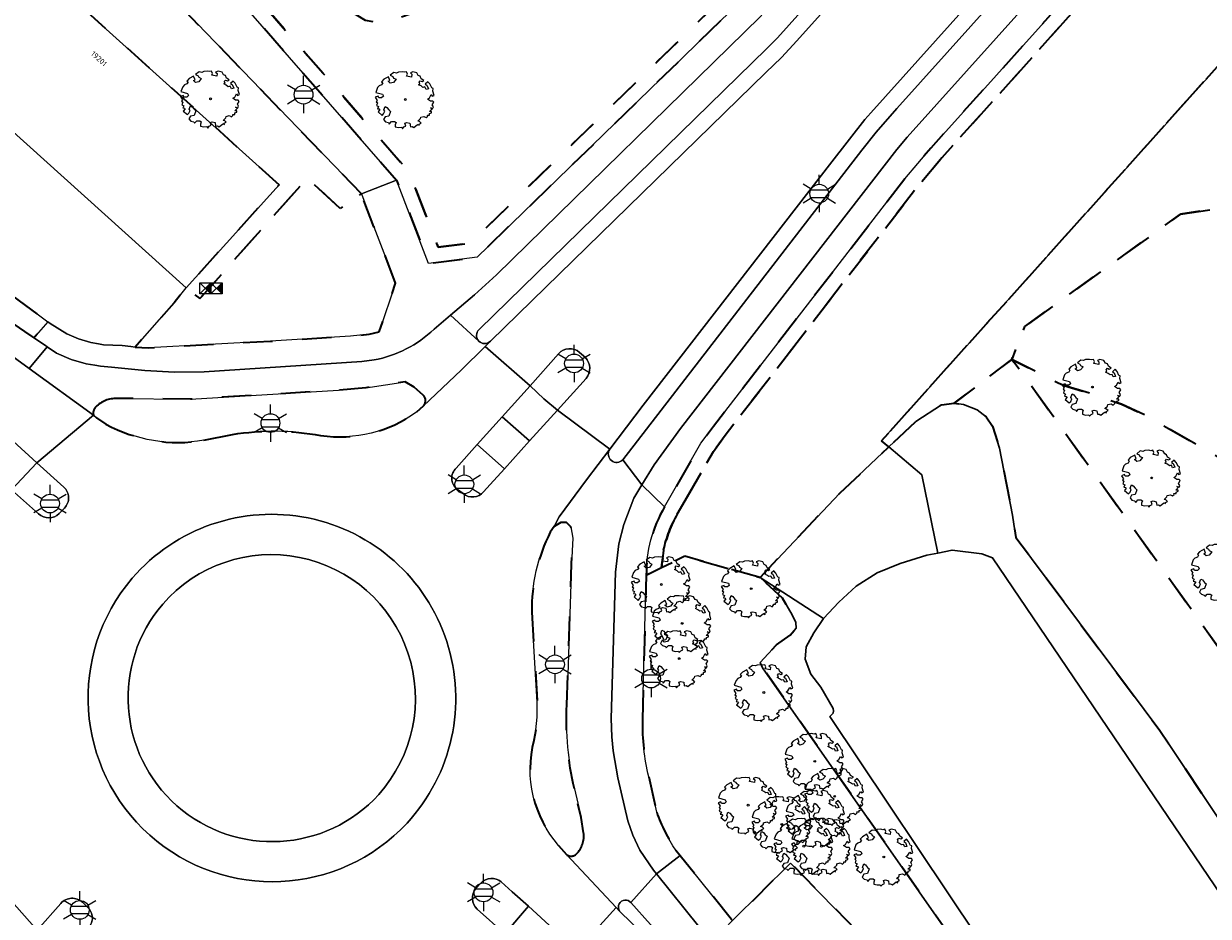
# Model space of a CAD drawing. Extents: x 105780 to 185197, y 477999 to 525027.
# Tile 304 of 562: x 107468 to 107548, y 479023 to 479083. Entities that reach past the tile are written whole.
import ezdxf
from ezdxf.enums import TextEntityAlignment as Align

# ---------------------------------------------------------------- set-up
doc = ezdxf.new("R2010")
doc.units = 0
doc.linetypes.add('XX-HIDDEN', pattern=[4, 2, -2])
for name, color, linetype, lineweight in [('B-GV-GR-BEPLANTING_CULTUUR_VASTE-PLANTENVAK-A', 252, 'Continuous', 5), ('B-GV-GR-BOOM-S', 252, 'Continuous', 25), ('B-GV-GR-MATERIAALGRENS-G', 252, 'XX-HIDDEN', 35), ('B-RO-IE-MEUBILAIR_WEGMEUBILAIR-S', 252, 'Continuous', 25), ('B-RO-IE-TERREINAFSCHEIDING_KUNSTMATIG_HEKWERK-G', 252, 'IE-TERREINAFSCHEIDING-KUNSTMATIG', 18), ('B-WE-GW-WATERGANG_SLOOT_INSTEEK-G', 252, 'Continuous', 30), ('B-XX-KG-KADASTRAAL_BEBOUWING-G', 252, 'Continuous', 20), ('B1-WE-OG-BEBOUWING-T18', 7, 'Continuous', 18), ('B1-WE-OG-TERREIN_ERF-GV', 252, 'Continuous', 18), ('B1-WE-VH-VERHARDING_ASFALT-GV', 252, 'Continuous', 18), ('B1-WE-VH-VERHARDING_BETONSTRAATSTEEN-GV', 252, 'Continuous', 18), ('B1-WE-VH-VERHARDING_TEGEL-GV', 252, 'Continuous', 18), ('Default', 7, 'Continuous', 0)]:
    doc.layers.add(name, color=color, linetype=linetype, lineweight=lineweight)
doc.styles.add('NLCS-ISO', font='NLCS-ISO.ttf')
doc.styles.add('NLCS-ISO-M200-T18', font='NLCS-ISO.ttf', dxfattribs={"height": 0.36})
doc.linetypes.add('IE-TERREINAFSCHEIDING-KUNSTMATIG', pattern='A,4,[82,NLCS.SHX,S=0.75,R=90,X=0,Y=0],4,-2', length=10)

# ---------------------------------------------------------------- blocks, each defined once
blk = doc.blocks.new('B-SIE-WEG_LICHTMAST-SO')
at = {"ltscale": 0.1}
for p, q in [((0, 1.27), (0, 2.53)), ((-1.1, 0.63), (-2.19, 1.27)), ((1.1, 0.63), (2.19, 1.27)), ((-1.1, -0.63), (-2.19, -1.27)), ((0, -1.27), (0, -2.53)), ((1.1, -0.63), (2.19, -1.27))]:
    blk.add_line(p, q, dxfattribs=at)
at = {"flags": 128}
for points in [[(-1.16, 0.5), (1.16, 0.5)], [(-1.16, -0.5), (1.16, -0.5)]]:
    blk.add_lwpolyline(points, dxfattribs=at)
at = {"ltscale": 0.1}
blk.add_circle((0, 0), 1.27, dxfattribs=at)
at = {"style": 'NLCS-ISO'}
blk.add_attdef('TYPE', text='', height=1.8, dxfattribs=at).set_placement((0, 2.53), align=Align.BOTTOM_CENTER)
blk = doc.blocks.new('B-SGR-BOOM_06')
at = {"linetype": 'Continuous', "flags": 128}
blk.add_lwpolyline([(1.079, 1.408), (1.012, 1.576), (0.879, 1.626), (0.778, 1.81), (0.509, 1.877), (0.342, 1.81), (0.443, 1.709), (0.426, 1.525), (0.091, 1.592), (0.141, 1.726), (0.074, 1.877), (-0.06, 1.844), (-0.194, 1.877), (-0.462, 1.86), (-0.596, 1.793), (-0.781, 1.826), (-1.016, 1.642), (-0.848, 1.559), (-0.798, 1.458), (-0.63, 1.374), (-0.798, 1.156), (-1.015, 1.106), (-1.166, 1.24), (-1.048, 1.287), (-1.149, 1.542), (-1.451, 1.374), (-1.602, 1.206), (-1.518, 1.139), (-1.602, 1.005), (-1.77, 0.938), (-1.887, 0.821), (-2.004, 0.486), (-1.552, 0.368), (-1.485, 0.218), (-1.602, 0.117), (-1.803, 0.117), (-1.841, 0.222), (-2.037, 0.151), (-1.903, -0.067), (-1.97, -0.151), (-1.887, -0.218), (-1.954, -0.402), (-1.813, -0.473), (-1.887, -0.62), (-1.77, -0.637), (-1.717, -0.683), (-1.848, -0.843), (-1.568, -1.073), (-1.467, -0.972), (-1.384, -0.788), (-1.451, -0.704), (-1.367, -0.47), (-1.25, -0.537), (-1.115, -0.704), (-0.998, -0.804), (-1.115, -1.123), (-1.367, -1.173), (-1.467, -1.358), (-1.333, -1.508), (-1.133, -1.559), (-1.108, -1.609), (-1.082, -1.659), (-0.931, -1.491), (-0.73, -1.491), (-0.63, -1.559), (-0.68, -1.709), (-0.68, -1.844), (-0.462, -1.894), (-0.244, -1.877), (-0.194, -1.978), (-0.093, -1.86), (0.041, -1.793), (-0.024, -1.603), (0.108, -1.559), (0.309, -1.609), (0.342, -1.844), (0.46, -1.826), (0.577, -1.894), (0.828, -1.693), (0.946, -1.742), (0.929, -1.659), (1.063, -1.592), (0.963, -1.491), (0.845, -1.458), (1.03, -1.29), (1.046, -1.19), (1.264, -1.139), (1.415, -1.223), (1.515, -1.123), (1.508, -1.053), (1.649, -1.053), (1.649, -0.955), (1.784, -0.905), (1.784, -0.821), (1.633, -0.821), (1.817, -0.636), (1.7, -0.57), (1.851, -0.62), (1.901, -0.503), (1.817, -0.368), (1.934, -0.184), (1.867, -0.101), (1.7, -0.101), (1.499, 0.034), (1.633, 0.117), (1.75, 0.335), (1.817, 0.235), (1.951, 0.285), (1.867, 0.57), (1.884, 0.755), (1.8, 0.788), (1.666, 1.056), (1.531, 1.205), (1.35, 1.042), (1.465, 0.972), (1.566, 0.721), (1.415, 0.687), (1.331, 0.854), (1.197, 0.822), (1.063, 0.922), (0.895, 1.006), (0.979, 1.073), (0.929, 1.173), (1.012, 1.274), (1.146, 1.223), (1.264, 1.291)], close=True, dxfattribs=at)
blk.add_circle((0, 0), 0.06)
at = {"style": 'NLCS-ISO'}
blk.add_attdef('SOORT', text='', height=0.3, dxfattribs=at).set_placement((0, -0.36), align=Align.TOP_CENTER)
blk = doc.blocks.new('N-SKL-ET_OV_PUTKAST-SO')
at = {"ltscale": 0.5}
for points in [[(0, 0.375), (-0.375, 0), (0, -0.375)], [(0, 0.375), (-0.375, 0), (0, -0.375)], [(0.75, 0.375), (0.375, 0), (0.75, -0.375)], [(0.75, 0.375), (0.375, 0), (0.75, -0.375)]]:
    blk.add_hatch(color=256, dxfattribs=at).paths.add_polyline_path(points)
for p, q in [((-0.75, 0.375), (0, -0.375)), ((0, 0.375), (-0.75, -0.375)), ((0, 0.375), (0.75, -0.375)), ((0.75, 0.375), (0, -0.375))]:
    blk.add_line(p, q, dxfattribs=at)
at = {"ltscale": 0.5, "flags": 128}
for points in [[(-0.75, 0.375), (0, 0.375), (0, -0.375), (-0.75, -0.375)], [(0, 0.375), (0.75, 0.375), (0.75, -0.375), (0, -0.375)]]:
    blk.add_lwpolyline(points, close=True, dxfattribs=at)

msp = doc.modelspace()

# ---------------------------------------------------------------- linework, layer by layer
at = {"layer": 'B-GV-GR-BEPLANTING_CULTUUR_VASTE-PLANTENVAK-A', "flags": 128}
for points in [[(107491.966, 479030.861, 1.00683), (107477.335, 479043.758)], [(107477.335, 479043.758, 0.98554), (107491.966, 479030.861)]]:
    msp.add_lwpolyline(points, format="xyb", dxfattribs=at)
at = {"layer": 'B-GV-GR-MATERIAALGRENS-G', "flags": 128}
for points in [[(107452.811, 479118.829), (107458.643, 479125.561), (107433.816, 479147.694), (107430.327, 479143.935), (107429.004, 479145.116), (107435.206, 479152.259), (107435.742, 479153.479), (107435.65, 479155.304), (107435.375, 479156.007), (107435.015, 479156.627), (107434.374, 479157.319), (107428.403, 479162.627), (107431.146, 479165.911), (107430.864, 479166.906), (107418.97, 479177.596), (107421.098, 479180.11), (107416.105, 479187.856), (107411.111, 479193.948), (107404.456, 479202.971), (107406.478, 479203.088), (107403.404, 479207.268), (107402.341, 479207.186), (107402.821, 479206.373), (107404.581, 479203.98), (107402.556, 479203.863), (107409.831, 479193.999), (107415.977, 479186.209), (107419.856, 479180.191), (107415.803, 479175.402), (107417.376, 479173.948), (107419.142, 479175.943), (107419.236, 479176.013), (107429.981, 479166.355), (107430.04, 479166.147), (107427.417, 479163.007), (107427.228, 479162.558), (107427.373, 479162.205), (107433.673, 479156.604), (107434.206, 479156.029), (107434.472, 479155.571), (107434.659, 479155.092), (107434.731, 479153.665), (107434.351, 479152.8), (107427.694, 479145.133), (107427.737, 479144.907), (107430.393, 479142.536), (107433.882, 479146.295), (107457.242, 479125.471), (107453.827, 479121.53), (107452.077, 479119.51), (107451.422, 479118.754), (107456.893, 479113.678), (107459.882, 479110.906), (107466.959, 479102.555), (107493.165, 479072.49), (107495.344, 479066.843), (107498.633, 479067.267), (107516.559, 479084.69), (107530.744, 479100.532), (107532.814, 479102.812), (107535.196, 479105.434), (107526.213, 479113.512), (107525.588, 479112.823), (107533.779, 479105.362), (107532.074, 479103.484), (107530.001, 479101.201), (107515.836, 479085.383), (107498.175, 479068.216), (107495.993, 479067.934), (107494.035, 479073.013), (107467.717, 479103.206), (107460.605, 479111.598)], [(107409.119, 479201.421), (107408.884, 479201.761), (107405.001, 479207.392), (107403.404, 479207.268), (107406.478, 479203.088), (107404.456, 479202.971), (107411.111, 479193.948), (107416.105, 479187.856), (107421.098, 479180.11), (107418.97, 479177.596), (107430.864, 479166.906), (107431.146, 479165.911), (107428.403, 479162.627), (107434.374, 479157.319), (107435.015, 479156.627), (107435.375, 479156.007), (107435.65, 479155.304), (107435.742, 479153.479), (107435.206, 479152.259), (107429.004, 479145.116), (107430.327, 479143.935), (107433.816, 479147.694), (107458.643, 479125.561), (107452.811, 479118.829), (107460.605, 479111.598), (107467.717, 479103.206), (107494.035, 479073.013), (107495.993, 479067.934), (107498.175, 479068.216), (107515.836, 479085.383), (107530.001, 479101.201), (107532.074, 479103.484), (107533.779, 479105.362), (107525.588, 479112.823), (107523.153, 479110.138), (107505.501, 479090.861), (107502.872, 479091.315), (107502.782, 479091.05), (107501.853, 479089.475), (107500.603, 479087.819), (107499.32, 479086.47), (107497.389, 479085.089), (107496.01, 479084.385), (107492.237, 479083.091), (107491.071, 479083.309), (107489.295, 479084.358), (107486.687, 479086.098), (107483.197, 479089.874), (107479.694, 479093.911), (107477.608, 479096.603), (107471.385, 479106.878), (107462.641, 479121.076), (107461.106, 479124.137), (107459.589, 479126.501), (107458.101, 479128.28), (107448.561, 479138.893), (107447.504, 479140.189), (107446.527, 479141.506), (107445.14, 479143.567), (107443.729, 479146.082), (107443.666, 479146.179), (107440.787, 479150.602), (107435.047, 479161.307), (107431.792, 479166.234), (107417.643, 479186.715), (107409.62, 479198.526)], [(107474.728, 479088.233), (107475.089, 479089.832), (107475.092, 479089.846), (107472.534, 479092.821), (107463.899, 479102.865), (107463.69, 479098.094), (107471.198, 479091.418), (107471.307, 479091.321), (107469.524, 479089.327), (107470.071, 479088.844), (107468.575, 479087.173), (107485.22, 479072.173), (107478.927, 479065.19), (107479.855, 479064.454), (107487.134, 479072.619), (107489.341, 479070.556), (107490.789, 479071.545)], [(107546.261, 479070.182), (107550.933, 479070.889), (107551.353, 479083.075), (107526.008, 479054.823), (107526.507, 479054.403), (107528.335, 479056.128), (107530.075, 479057.254), (107530.937, 479057.371), (107534.821, 479060.333), (107535.711, 479062.565)], [(107493.106, 479065.513), (107491.641, 479069.329), (107490.789, 479071.545), (107489.341, 479070.556), (107487.134, 479072.619), (107479.855, 479064.454), (107478.927, 479065.19), (107478.117, 479064.178), (107475.461, 479061.165), (107476.363, 479061.119), (107484.635, 479061.574), (107490.048, 479061.921), (107491.312, 479062.039), (107491.994, 479062.203)], [(107550.677, 479066.36), (107550.624, 479068.493), (107550.541, 479069.059), (107550.573, 479069.423), (107550.737, 479069.963), (107550.933, 479070.889), (107546.261, 479070.182), (107535.711, 479062.565), (107534.821, 479060.333), (107538.364, 479058.56), (107540.536, 479057.915), (107542.266, 479057.298), (107543.847, 479056.569), (107550.76, 479052.612), (107551.86, 479054.513), (107552.721, 479055.166), (107554.69, 479054.615)], [(107646.7, 478893.799), (107646.65, 478893.867), (107642.747, 478899.149), (107626.448, 478922.868), (107613.566, 478940.928), (107603.415, 478956.823), (107580.226, 478997.697), (107578.546, 479000), (107551.793, 479036.663), (107536.022, 479058.741), (107534.821, 479060.333), (107530.937, 479057.371), (107531.556, 479057.286), (107532.495, 479056.931), (107533.089, 479056.442), (107533.532, 479055.816), (107533.986, 479054.33), (107534.867, 479049.784), (107535.112, 479048.281), (107544.856, 479035.193), (107552.215, 479024.157), (107565.306, 479004.525), (107568.444, 479000), (107581.026, 478981.859), (107594.673, 478961.379), (107633.439, 478904.736), (107660.307, 478864.423), (107678.032, 478838.139), (107713.94, 478785.654), (107741.044, 478745.377), (107764.379, 478711.626), (107793.071, 478669.259), (107804.796, 478652.572), (107811.33, 478642.724), (107813.626, 478635.185), (107819.39, 478643.316), (107817.773, 478644.893), (107807.838, 478656.146), (107795.78, 478674.221), (107765.212, 478718.285), (107706.384, 478804.357), (107689.033, 478830.227), (107688.288, 478831.179)], [(107686.373, 478854.6), (107664.886, 478886.448), (107655.534, 478899.999), (107641.657, 478920.107), (107597.311, 478985.39), (107587.194, 479000), (107550.76, 479052.612), (107543.847, 479056.569), (107542.266, 479057.298), (107540.536, 479057.915), (107538.364, 479058.56), (107534.821, 479060.333), (107536.022, 479058.741), (107551.793, 479036.663), (107578.546, 479000), (107580.226, 478997.697), (107603.415, 478956.823), (107613.566, 478940.928), (107626.448, 478922.868), (107642.747, 478899.149), (107646.65, 478893.867), (107646.7, 478893.799), (107688.288, 478831.179), (107689.033, 478830.227), (107706.384, 478804.357), (107765.212, 478718.285), (107795.78, 478674.221), (107807.838, 478656.146), (107817.773, 478644.893), (107819.39, 478643.316), (107823.939, 478652.987), (107806.811, 478678.657), (107776.011, 478722.22), (107757.409, 478749.615), (107734.052, 478784.3), (107709.314, 478820.367)]]:
    msp.add_lwpolyline(points, close=True, dxfattribs=at)
for points in [[(107569.015, 479115.333), (107570.172, 479117.042), (107565.674, 479114.962), (107565.607, 479114.886), (107563.678, 479112.695), (107561.539, 479110.482), (107560.275, 479109.067), (107529.337, 479074.652), (107527.584, 479072.565), (107514.624, 479055.789), (107513.783, 479054.651), (107511.315, 479050.349)], [(107551.353, 479083.075), (107550.997, 479083.82), (107550.71, 479084.788), (107550.758, 479086.047), (107551.376, 479087.752), (107555.156, 479092.162), (107556.681, 479094.033), (107557.824, 479094.639), (107559.403, 479094.253), (107560.655, 479093.318), (107558.877, 479095.832), (107557.649, 479097.471), (107557.836, 479097.677), (107560.285, 479100.466), (107562.167, 479102.733), (107565.106, 479107.22), (107566.045, 479108.981), (107566.847, 479111.11), (107568.124, 479114.016), (107569.015, 479115.333), (107567.328, 479114.625), (107566.285, 479114.143), (107564.413, 479112.017), (107562.271, 479109.8), (107561.02, 479108.4), (107530.092, 479073.996), (107528.363, 479071.937), (107515.422, 479055.186), (107514.621, 479054.102), (107512.182, 479049.851)], [(107512.182, 479049.851), (107514.621, 479054.102), (107515.422, 479055.186), (107528.363, 479071.937), (107530.092, 479073.996), (107561.02, 479108.4), (107562.271, 479109.8), (107564.413, 479112.017), (107566.285, 479114.143), (107567.328, 479114.625), (107569.015, 479115.333)], [(107511.255, 479047.412), (107511.117, 479046.228), (107512.68, 479047), (107517.786, 479045.569), (107523.188, 479051.272), (107526.507, 479054.403), (107526.008, 479054.823), (107551.353, 479083.075)], [(107464.044, 479065.13), (107466.792, 479063.039), (107467.974, 479062.237), (107468.613, 479061.804), (107469.556, 479062.887), (107466.094, 479065.454)], [(107494.98, 479057.916), (107494.36, 479058.465), (107493.761, 479058.812), (107491.094, 479058.42), (107489.234, 479058.252), (107479.224, 479057.641), (107474.226, 479057.689)], [(107494.543, 479056.789), (107495.002, 479057.188)], [(107472.655, 479056.549), (107472.844, 479056.374), (107473.494, 479055.948)], [(107480.115, 479054.856), (107482.062, 479055.257)], [(107503.85, 479049.015), (107503.581, 479048.639)], [(107504.703, 479036.925), (107505.011, 479046.482), (107505.104, 479048.228), (107504.981, 479048.985), (107504.678, 479049.282), (107504.291, 479049.276), (107503.85, 479049.015)], [(107510.083, 479045.718), (107511.117, 479046.228), (107511.255, 479047.412)], [(107517.786, 479045.569), (107512.68, 479047), (107511.117, 479046.228), (107510.083, 479045.718), (107509.816, 479035.905)], [(107512.088, 479027.079), (107512.375, 479026.723), (107515.929, 479022.313), (107519.852, 479026.216), (107524.82, 479021.128), (107523.286, 479019.6), (107537.164, 479005.776), (107539.944, 479007.975), (107531.297, 479020.353), (107517.958, 479039.449), (107517.797, 479039.79), (107518.896, 479040.99), (107519.817, 479041.663), (107520.232, 479042.126), (107520.211, 479042.513), (107519.962, 479043.03), (107519.304, 479044.159), (107517.786, 479045.569)], [(107502.327, 479043.213), (107502.699, 479037.118), (107502.689, 479036.104), (107502.598, 479035.249), (107502.464, 479034.522)], [(107510.252, 479032.057), (107510.79, 479029.66)], [(107505.836, 479028.271), (107505.663, 479029.301), (107505.212, 479031.251)], [(107504.143, 479027.41), (107504.685, 479026.784)]]:
    msp.add_lwpolyline(points, dxfattribs=at)
for points in [[(107474.226, 479057.689, 0.20335), (107472.814, 479057.13)], [(107495.002, 479057.188, 0.392831), (107494.98, 479057.916)], [(107472.814, 479057.13, 0.287128), (107472.655, 479056.549)], [(107488.03, 479055.179, 0.195901), (107494.543, 479056.789)], [(107473.494, 479055.948, 0.16946), (107480.115, 479054.856)], [(107482.062, 479055.257, -0.083779), (107488.03, 479055.179)], [(107511.315, 479050.349, 0.13176), (107510.083, 479045.718)], [(107512.182, 479049.851, 0.079799), (107511.255, 479047.412)], [(107511.255, 479047.412, -0.079799), (107512.182, 479049.851)], [(107503.581, 479048.639, 0.121265), (107502.327, 479043.213)], [(107505.212, 479031.251, -0.071723), (107504.703, 479036.925)], [(107509.816, 479035.905, 0.064959), (107510.252, 479032.057)], [(107502.464, 479034.522, 0.248746), (107504.143, 479027.41)], [(107510.79, 479029.66, 0.068885), (107512.088, 479027.079)], [(107505.35, 479026.831, 0.230545), (107505.836, 479028.271)], [(107504.685, 479026.784, 0.386555), (107505.35, 479026.831)]]:
    msp.add_lwpolyline(points, format="xyb", dxfattribs=at)
at = {"layer": 'B-RO-IE-TERREINAFSCHEIDING_KUNSTMATIG_HEKWERK-G', "flags": 128}
msp.add_lwpolyline([(107529.812, 479047.219), (107528.737, 479052.526), (107526.008, 479054.823), (107555.46, 479087.653)], dxfattribs=at)
at = {"layer": 'B-WE-GW-WATERGANG_SLOOT_INSTEEK-G', "flags": 128}
for points in [[(107565.306, 479004.525), (107552.215, 479024.157), (107544.856, 479035.193), (107535.112, 479048.281), (107534.867, 479049.784), (107533.986, 479054.33), (107533.532, 479055.816), (107533.089, 479056.442), (107532.495, 479056.931), (107531.556, 479057.286), (107530.937, 479057.371), (107530.075, 479057.254), (107528.335, 479056.128), (107526.507, 479054.403), (107528.737, 479052.526), (107529.812, 479047.219), (107530.792, 479047.421), (107532.8, 479047.169), (107533.528, 479046.885), (107549.946, 479022.644), (107565.281, 479000)], [(107565.281, 479000), (107549.946, 479022.644), (107533.528, 479046.885), (107532.8, 479047.169), (107530.792, 479047.421), (107529.812, 479047.219), (107529.076, 479047.067), (107527.269, 479046.501), (107525.71, 479045.885), (107524.297, 479044.965), (107523.127, 479043.878), (107522.073, 479042.784), (107521.415, 479041.802), (107520.897, 479040.867), (107520.839, 479040.035), (107521.232, 479039.021), (107521.889, 479038.138), (107522.732, 479036.695), (107522.768, 479036.516), (107522.737, 479036.372), (107522.51, 479036.146), (107532.499, 479021.193)]]:
    msp.add_lwpolyline(points, dxfattribs=at)
for points in [[(107529.812, 479047.219), (107528.737, 479052.526), (107526.507, 479054.403), (107523.188, 479051.272), (107517.786, 479045.569), (107522.073, 479042.784), (107523.127, 479043.878), (107524.297, 479044.965), (107525.71, 479045.885), (107527.269, 479046.501), (107529.076, 479047.067)], [(107522.073, 479042.784), (107517.786, 479045.569), (107519.304, 479044.159), (107519.962, 479043.03), (107520.211, 479042.513), (107520.232, 479042.126), (107519.817, 479041.663), (107518.896, 479040.99), (107517.797, 479039.79), (107517.958, 479039.449), (107531.297, 479020.353), (107539.944, 479007.975), (107540.85, 479008.691), (107532.499, 479021.193), (107522.51, 479036.146), (107522.737, 479036.372), (107522.768, 479036.516), (107522.732, 479036.695), (107521.889, 479038.138), (107521.232, 479039.021), (107520.839, 479040.035), (107520.897, 479040.867), (107521.415, 479041.802)]]:
    msp.add_lwpolyline(points, close=True, dxfattribs=at)
at = {"layer": 'B-XX-KG-KADASTRAAL_BEBOUWING-G', "flags": 128}
msp.add_lwpolyline([(107469.524, 479089.327), (107466.342, 479092.135), (107464.828, 479090.55), (107459.747, 479084.911), (107459.852, 479082.38), (107478.927, 479065.19), (107485.22, 479072.173), (107468.575, 479087.173), (107470.071, 479088.844)], close=True, dxfattribs=at)
at = {"layer": 'B1-WE-OG-TERREIN_ERF-GV', "flags": 128}
msp.add_lwpolyline([(107466.094, 479065.454), (107469.556, 479062.887), (107469.706, 479062.775), (107470.85, 479062.058), (107471.637, 479061.725), (107472.479, 479061.478), (107472.99, 479061.39), (107473.32, 479061.333), (107474.59, 479061.274), (107475.185, 479061.2), (107475.461, 479061.165), (107478.117, 479064.178), (107478.927, 479065.19), (107459.852, 479082.38)], dxfattribs=at)
at = {"layer": 'B1-WE-VH-VERHARDING_ASFALT-GV', "flags": 128}
for points in [[(107574.553, 479132.635), (107579.896, 479138.616), (107587.348, 479146.955), (107604.17, 479165.722), (107616.252, 479179.196), (107632.586, 479197.436), (107627.967, 479201.559), (107605.537, 479176.349), (107590.827, 479159.966), (107572.993, 479140.037), (107569.578, 479136.29), (107566.141, 479132.617), (107563.273, 479129.651), (107561.236, 479127.407), (107561.042, 479127.197), (107556.492, 479122.279), (107520.271, 479081.912), (107519.238, 479080.789), (107518.186, 479079.768), (107499.526, 479061.563), (107499.162, 479061.202), (107502.211, 479058.54), (107504.144, 479060.725)], [(107505.999, 479059.052), (107504.058, 479056.895), (107507.606, 479054.246), (107509.874, 479057.228), (107522.635, 479073.719), (107524.885, 479076.591), (107525.28, 479077.046), (107561.686, 479117.636), (107566.219, 479122.712), (107566.379, 479122.891), (107569.18, 479126.299), (107570.616, 479128.047), (107574.553, 479132.635)], [(107462.597, 479058.88), (107462.892, 479058.635), (107464.374, 479057.284), (107465.454, 479056.319), (107467.204, 479054.788), (107468.82, 479053.334), (107472.655, 479056.549), (107468.292, 479059.725), (107459.58, 479066.066)], [(107497.2, 479052.963), (107498.628, 479054.572), (107500.315, 479056.44), (107502.211, 479058.54), (107499.162, 479061.202), (107497.548, 479059.604), (107495.002, 479057.188), (107494.543, 479056.789)], [(107505.557, 479060.814), (107505.954, 479060.461)], [(107503.85, 479049.015), (107504.181, 479049.669), (107506.022, 479052.17), (107507.606, 479054.246), (107504.058, 479056.895), (107502.177, 479054.814), (107500.471, 479052.927), (107499.509, 479051.859), (107499.065, 479051.356)], [(107473.494, 479055.948), (107472.844, 479056.374), (107472.655, 479056.549), (107468.82, 479053.334), (107470.634, 479051.68)], [(107482.062, 479055.257), (107480.115, 479054.856)], [(107468.925, 479049.871), (107467.103, 479051.509), (107464.639, 479047.582), (107465.699, 479045.926)], [(107497.683, 479051.241), (107497.237, 479051.564)], [(107470.676, 479050.267), (107470.323, 479049.899)], [(107503.581, 479048.639), (107503.85, 479049.015)], [(107502.464, 479034.522), (107502.598, 479035.249), (107502.689, 479036.104), (107502.699, 479037.118), (107502.327, 479043.213)], [(107500.26, 479024.944), (107501.003, 479024.263), (107502.098, 479023.287), (107503.801, 479021.738), (107505.4, 479020.284), (107508.03, 479023.21), (107504.685, 479026.784), (107504.143, 479027.41)], [(107465.956, 479026.13), (107465.535, 479025.36), (107468.835, 479021.657), (107470.443, 479023.483)], [(107463.56, 479015.773), (107465.867, 479018.344), (107467.507, 479020.174), (107468.835, 479021.657), (107465.535, 479025.36), (107464.107, 479022.961), (107462.784, 479021.137), (107462.575, 479020.85), (107462.549, 479020.813), (107462.5, 479020.746), (107457.675, 479014.971), (107448.777, 479004.357), (107447.635, 479003.021), (107445.053, 479000), (107442.409, 478996.908), (107442.055, 478996.494), (107440.005, 478994.231), (107446.722, 478988.122), (107452.791, 478994.914), (107454.55, 478996.886), (107455.25, 478997.675)], [(107498.543, 479024.499), (107498.872, 479024.86)], [(107471.896, 479023.555), (107472.24, 479023.228)], [(107500.837, 479015.228), (107503.718, 479018.485), (107502.155, 479019.906), (107500.497, 479021.414), (107498.62, 479023.086)], [(107512.114, 479019.19), (107509.546, 479021.703), (107508.374, 479022.843), (107508.273, 479022.951), (107508.03, 479023.21), (107505.4, 479020.284), (107508.201, 479017.748)]]:
    msp.add_lwpolyline(points, dxfattribs=at)
at = {"layer": 'B1-WE-VH-VERHARDING_ASFALT-GV'}
for points in [[(107504.144, 479060.725, -0.40838), (107505.557, 479060.814)], [(107505.954, 479060.461, -0.396716), (107505.999, 479059.052)], [(107494.543, 479056.789, -0.195901), (107488.03, 479055.179)], [(107480.115, 479054.856, -0.16946), (107473.494, 479055.948)], [(107488.03, 479055.179, 0.083779), (107482.062, 479055.257)], [(107497.237, 479051.564, -0.446757), (107497.2, 479052.963)], [(107470.634, 479051.68, -0.441623), (107470.676, 479050.267)], [(107499.065, 479051.356, -0.408887), (107497.683, 479051.241)], [(107470.323, 479049.899, -0.406304), (107468.925, 479049.871)], [(107475.273, 479045.513, -1.016706), (107493.883, 479028.926)], [(107502.327, 479043.213, -0.121265), (107503.581, 479048.639)], [(107493.883, 479028.926, -0.979316), (107475.273, 479045.513)], [(107504.143, 479027.41, -0.248746), (107502.464, 479034.522)], [(107498.872, 479024.86, -0.390455), (107500.26, 479024.944)], [(107470.443, 479023.483, -0.426713), (107471.896, 479023.555)], [(107498.62, 479023.086, -0.375799), (107498.543, 479024.499)], [(107472.24, 479023.228, -0.427125), (107472.305, 479021.821)]]:
    msp.add_lwpolyline(points, format="xyb", dxfattribs=at)
at = {"layer": 'B1-WE-VH-VERHARDING_BETONSTRAATSTEEN-GV', "flags": 128}
for points in [[(107555.605, 479123.008), (107518.962, 479082.121), (107518.237, 479081.39), (107498.757, 479062.361)], [(107499.526, 479061.563), (107518.186, 479079.768), (107519.238, 479080.789), (107520.271, 479081.912), (107556.492, 479122.279)], [(107561.686, 479117.636), (107525.28, 479077.046), (107524.885, 479076.591), (107522.635, 479073.719), (107509.874, 479057.228), (107507.606, 479054.246)], [(107508.491, 479053.541), (107524.679, 479074.517), (107525.653, 479075.734), (107527.049, 479077.325), (107562.523, 479116.858)], [(107504.144, 479060.725), (107502.211, 479058.54), (107503.153, 479057.671), (107504.058, 479056.895), (107505.999, 479059.052)], [(107505.954, 479060.461), (107505.557, 479060.814)], [(107500.471, 479052.927), (107498.628, 479054.572), (107497.2, 479052.963)], [(107468.82, 479053.334), (107467.103, 479051.509), (107468.925, 479049.871)], [(107470.634, 479051.68), (107468.82, 479053.334)], [(107499.065, 479051.356), (107499.509, 479051.859), (107500.471, 479052.927)], [(107497.237, 479051.564), (107497.683, 479051.241)], [(107470.323, 479049.899), (107470.676, 479050.267)], [(107498.872, 479024.86), (107498.543, 479024.499)], [(107501.003, 479024.263), (107500.26, 479024.944)], [(107498.62, 479023.086), (107500.497, 479021.414), (107502.098, 479023.287), (107501.003, 479024.263)], [(107470.443, 479023.483), (107468.835, 479021.657), (107470.659, 479020.002), (107471.639, 479021.067), (107472.305, 479021.821)], [(107472.24, 479023.228), (107471.896, 479023.555)], [(107531.786, 479000), (107531.362, 479000.44), (107530.936, 479000.879), (107513.396, 479018.737), (107511.686, 479020.552), (107509.04, 479023.532)], [(107508.273, 479022.951), (107508.374, 479022.843), (107509.546, 479021.703), (107512.114, 479019.19)]]:
    msp.add_lwpolyline(points, dxfattribs=at)
at = {"layer": 'B1-WE-VH-VERHARDING_BETONSTRAATSTEEN-GV'}
for points in [[(107498.757, 479062.361, 0.418272), (107498.737, 479061.572)], [(107498.737, 479061.572, 0.40174), (107499.526, 479061.563)], [(107505.557, 479060.814, 0.40838), (107504.144, 479060.725)], [(107505.999, 479059.052, 0.396716), (107505.954, 479060.461)], [(107507.606, 479054.246, 0.932091), (107508.491, 479053.541)], [(107497.2, 479052.963, 0.446757), (107497.237, 479051.564)], [(107470.676, 479050.267, 0.441623), (107470.634, 479051.68)], [(107497.683, 479051.241, 0.408887), (107499.065, 479051.356)], [(107468.925, 479049.871, 0.406304), (107470.323, 479049.899)], [(107493.883, 479028.926, 1.016706), (107475.273, 479045.513)], [(107477.335, 479043.758, -1.00683), (107491.966, 479030.861)], [(107475.273, 479045.513, 0.979316), (107493.883, 479028.926)], [(107491.966, 479030.861, -0.98554), (107477.335, 479043.758)], [(107500.26, 479024.944, 0.390455), (107498.872, 479024.86)], [(107471.896, 479023.555, 0.426713), (107470.443, 479023.483)], [(107498.543, 479024.499, 0.375799), (107498.62, 479023.086)], [(107472.305, 479021.821, 0.427125), (107472.24, 479023.228)], [(107508.248, 479023.453, 0.280974), (107508.273, 479022.951)], [(107509.04, 479023.532, 0.529066), (107508.248, 479023.453)]]:
    msp.add_lwpolyline(points, format="xyb", dxfattribs=at)
at = {"layer": 'B1-WE-VH-VERHARDING_TEGEL-GV', "flags": 128}
for points in [[(107498.757, 479062.361), (107518.237, 479081.39), (107518.962, 479082.121), (107555.605, 479123.008)], [(107562.523, 479116.858), (107527.049, 479077.325), (107525.653, 479075.734), (107524.679, 479074.517), (107508.491, 479053.541), (107509.781, 479051.833), (107510.607, 479053.189), (107512.391, 479055.647), (107527.035, 479074.551), (107527.753, 479075.383), (107563.503, 479115.204)], [(107528.26, 479115.811), (107528.131, 479115.961), (107525.898, 479113.796), (107526.213, 479113.512), (107535.196, 479105.434), (107536.437, 479104.318), (107531.134, 479098.396), (107517.782, 479083.558), (107499.944, 479066.059), (107498.439, 479064.703), (107496.828, 479063.334), (107498.737, 479061.572)], [(107495.711, 479062.385), (107496.828, 479063.334), (107498.439, 479064.703), (107499.944, 479066.059), (107517.782, 479083.558), (107531.134, 479098.396), (107536.437, 479104.318)], [(107463.899, 479102.865), (107472.534, 479092.821), (107475.092, 479089.846), (107475.089, 479089.832), (107474.728, 479088.233), (107490.789, 479071.545), (107493.165, 479072.49), (107466.959, 479102.555)], [(107516.559, 479084.69), (107498.633, 479067.267), (107495.344, 479066.843), (107493.165, 479072.49), (107490.789, 479071.545), (107491.641, 479069.329), (107493.106, 479065.513), (107491.994, 479062.203), (107491.312, 479062.039), (107490.048, 479061.921), (107484.635, 479061.574), (107476.363, 479061.119), (107475.461, 479061.165), (107475.185, 479061.2), (107474.59, 479061.274), (107473.32, 479061.333), (107472.99, 479061.39), (107472.479, 479061.478), (107471.637, 479061.725), (107470.85, 479062.058), (107469.706, 479062.775), (107469.556, 479062.887), (107468.613, 479061.804), (107469.396, 479061.274), (107469.515, 479061.192), (107470.14, 479060.763), (107471.141, 479060.338), (107472.147, 479060.044), (107472.741, 479059.941), (107473.123, 479059.876), (107473.876, 479059.801), (107476.128, 479059.576), (107478.136, 479059.47), (107480.142, 479059.505), (107490.812, 479060.197), (107491.646, 479060.305)], [(107459.58, 479066.066), (107468.292, 479059.725), (107469.515, 479061.192), (107469.396, 479061.274), (107468.613, 479061.804), (107467.974, 479062.237), (107466.792, 479063.039), (107464.044, 479065.13)], [(107498.737, 479061.572), (107496.828, 479063.334), (107495.711, 479062.385)], [(107497.548, 479059.604), (107499.162, 479061.202), (107499.526, 479061.563)], [(107491.646, 479060.305), (107490.812, 479060.197), (107480.142, 479059.505), (107478.136, 479059.47), (107476.128, 479059.576), (107473.876, 479059.801), (107473.123, 479059.876), (107472.741, 479059.941), (107472.147, 479060.044), (107471.141, 479060.338), (107470.14, 479060.763), (107469.515, 479061.192), (107468.292, 479059.725), (107472.655, 479056.549)], [(107495.002, 479057.188), (107497.548, 479059.604)], [(107474.226, 479057.689), (107479.224, 479057.641), (107489.234, 479058.252), (107491.094, 479058.42), (107493.761, 479058.812), (107494.36, 479058.465), (107494.98, 479057.916)], [(107507.606, 479054.246), (107506.022, 479052.17), (107504.181, 479049.669), (107503.85, 479049.015), (107504.291, 479049.276), (107504.678, 479049.282), (107504.981, 479048.985), (107505.104, 479048.228), (107505.011, 479046.482), (107504.703, 479036.925)], [(107507.989, 479045.915), (107508.219, 479047.833), (107508.565, 479049.161), (107509.23, 479050.93), (107509.781, 479051.833), (107508.491, 479053.541)], [(107511.315, 479050.349), (107509.781, 479051.833), (107509.23, 479050.93), (107508.565, 479049.161), (107508.219, 479047.833), (107507.989, 479045.915), (107507.71, 479036.012), (107507.742, 479034.763), (107507.835, 479033.827), (107508.147, 479031.998), (107508.833, 479029.067), (107509.179, 479028.105), (107509.654, 479027.076), (107510.57, 479025.74), (107510.78, 479025.479), (107512.375, 479026.723), (107512.088, 479027.079)], [(107509.04, 479023.532), (107510.78, 479025.479), (107510.57, 479025.74), (107509.654, 479027.076), (107509.179, 479028.105), (107508.833, 479029.067), (107508.147, 479031.998), (107507.835, 479033.827), (107507.742, 479034.763), (107507.71, 479036.012), (107507.989, 479045.915)], [(107509.816, 479035.905), (107510.083, 479045.718)], [(107510.79, 479029.66), (107510.252, 479032.057)], [(107505.212, 479031.251), (107505.663, 479029.301), (107505.836, 479028.271)], [(107504.685, 479026.784), (107508.03, 479023.21), (107508.273, 479022.951)], [(107538.106, 479000), (107537.781, 479000.341), (107537.455, 479000.682), (107537.009, 479001.113), (107533.847, 479004.175), (107530.409, 479007.504), (107530.292, 479007.618), (107520.671, 479016.994), (107520.373, 479016.683), (107515.388, 479021.77), (107515.929, 479022.313), (107512.375, 479026.723), (107510.78, 479025.479), (107513.638, 479021.916), (107514.261, 479021.149), (107514.927, 479020.399), (107517.746, 479017.531)], [(107517.746, 479017.531), (107514.927, 479020.399), (107514.261, 479021.149), (107513.638, 479021.916), (107510.78, 479025.479), (107509.04, 479023.532), (107511.686, 479020.552), (107513.396, 479018.737), (107530.936, 479000.879), (107531.362, 479000.44), (107531.786, 479000)]]:
    msp.add_lwpolyline(points, dxfattribs=at)
for points in [[(107560.275, 479109.067), (107561.539, 479110.482), (107563.678, 479112.695), (107565.607, 479114.886), (107565.674, 479114.962), (107570.172, 479117.042), (107568.345, 479120.572), (107568.13, 479120.333), (107565.938, 479117.906), (107563.503, 479115.204), (107527.753, 479075.383), (107527.035, 479074.551), (107512.391, 479055.647), (107510.607, 479053.189), (107509.781, 479051.833), (107511.315, 479050.349), (107513.783, 479054.651), (107514.624, 479055.789), (107527.584, 479072.565), (107529.337, 479074.652)], [(107504.058, 479056.895), (107503.153, 479057.671), (107502.211, 479058.54), (107500.315, 479056.44), (107502.177, 479054.814)], [(107502.177, 479054.814), (107500.315, 479056.44), (107498.628, 479054.572), (107500.471, 479052.927)], [(107468.82, 479053.334), (107467.204, 479054.788), (107465.534, 479052.923), (107467.103, 479051.509)], [(107515.929, 479022.313), (107515.388, 479021.77), (107520.373, 479016.683), (107520.671, 479016.994), (107523.286, 479019.6), (107524.82, 479021.128), (107519.852, 479026.216)], [(107502.098, 479023.287), (107500.497, 479021.414), (107502.155, 479019.906), (107503.801, 479021.738)]]:
    msp.add_lwpolyline(points, close=True, dxfattribs=at)
at = {"layer": 'B1-WE-VH-VERHARDING_TEGEL-GV'}
for points in [[(107495.711, 479062.385, -0.146231), (107491.646, 479060.305)], [(107491.646, 479060.305, 0.146231), (107495.711, 479062.385)], [(107498.737, 479061.572, -0.418272), (107498.757, 479062.361)], [(107499.526, 479061.563, -0.40174), (107498.737, 479061.572)], [(107472.814, 479057.13, -0.20335), (107474.226, 479057.689)], [(107494.98, 479057.916, -0.392831), (107495.002, 479057.188)], [(107472.655, 479056.549, -0.287128), (107472.814, 479057.13)], [(107508.491, 479053.541, -0.932091), (107507.606, 479054.246)], [(107510.083, 479045.718, -0.13176), (107511.315, 479050.349)], [(107504.703, 479036.925, 0.071723), (107505.212, 479031.251)], [(107510.252, 479032.057, -0.064959), (107509.816, 479035.905)], [(107512.088, 479027.079, -0.068885), (107510.79, 479029.66)], [(107505.836, 479028.271, -0.230545), (107505.35, 479026.831)], [(107505.35, 479026.831, -0.386555), (107504.685, 479026.784)], [(107508.273, 479022.951, -0.280974), (107508.248, 479023.453)], [(107508.248, 479023.453, -0.529066), (107509.04, 479023.532)]]:
    msp.add_lwpolyline(points, format="xyb", dxfattribs=at)

# ---------------------------------------------------------------- block references
at = {"layer": 'B-GV-GR-BOOM-S', "linetype": 'Continuous', "lineweight": 0}
for p in [(107480.576, 479077.992), (107493.763, 479077.943), (107540.288, 479058.463), (107544.302, 479052.306), (107548.998, 479045.928), (107511.097, 479045.086), (107517.188, 479044.804), (107512.509, 479042.451), (107512.311, 479040.068), (107518.043, 479037.771), (107521.488, 479033.105), (107516.978, 479030.138), (107522.836, 479030.734), (107521.546, 479029.245), (107519.256, 479028.83), (107520.751, 479027.358), (107521.943, 479027.358), (107526.167, 479026.624)]:
    msp.add_blockref('B-SGR-BOOM_06', p, dxfattribs=at)
at = {"layer": 'B-RO-IE-MEUBILAIR_WEGMEUBILAIR-S', "xscale": 0.5, "yscale": 0.5, "zscale": 0.5}
for p in [(107486.873, 479078.275), (107521.792, 479071.567), (107505.188, 479060.067), (107484.63, 479056.025), (107497.759, 479051.873), (107469.705, 479050.572), (107503.899, 479039.675), (107510.405, 479038.715), (107499.058, 479024.227), (107471.721, 479023.039)]:
    msp.add_blockref('B-SIE-WEG_LICHTMAST-SO', p, dxfattribs=at)
at = {"layer": 'Default', "color": 1, "linetype": 'Continuous', "lineweight": 0}
msp.add_blockref('N-SKL-ET_OV_PUTKAST-SO', (107480.601, 479065.148), dxfattribs=at)

# ---------------------------------------------------------------- texts
at = {"layer": 'B1-WE-OG-BEBOUWING-T18', "style": 'NLCS-ISO-M200-T18'}
msp.add_text('19201', height=0.36, rotation=318, dxfattribs=at).set_placement((107473.016, 479080.716), align=Align.MIDDLE)

doc.saveas('drawing.dxf')
